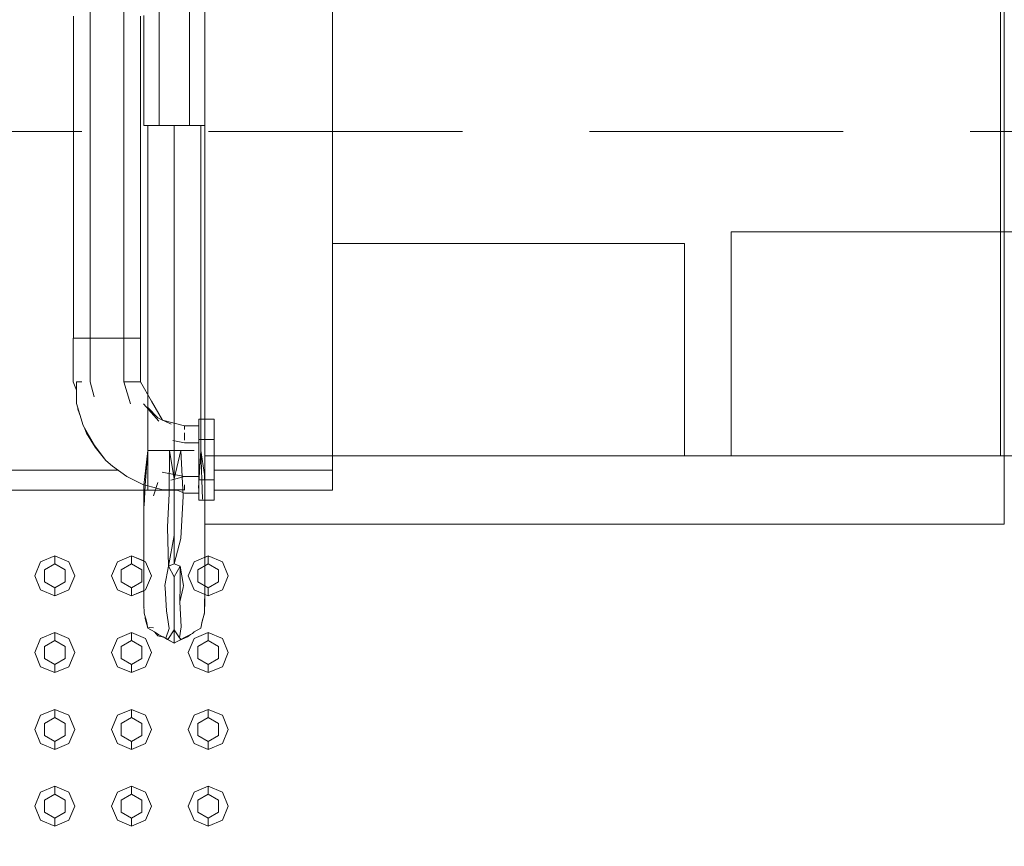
# Model space of a CAD drawing. Header units: millimetres. Extents: x 2 to 902, y -447 to 199.
# Tile 538 of 656: x 27.4 to 28.63, y 152.23 to 153.27. Entities that reach past the tile are written whole.
import ezdxf

# ---------------------------------------------------------------- set-up
doc = ezdxf.new("R2010")
doc.units = ezdxf.units.MM
doc.header["$MEASUREMENT"] = 0
doc.linetypes.add('HIDDEN2', pattern=[0.47625, 0.3175, -0.15875])
for name, color, linetype, lineweight in [('DI-Detalhes', 1, 'HIDDEN2', 9), ('IFC-Corrimão-Contorno', 36, 'Continuous', 5), ('IFC-Elemento construtivo genérico-Contorno', 253, 'Continuous', 5), ('IFC-Escada-Contorno', 32, 'Continuous', 5), ('IFC-Laje-Contorno', 134, 'Continuous', 5), ('IFC-Lance de escada-Contorno', 32, 'Continuous', 5), ('IFC-Parede padrão-Contorno', 44, 'Continuous', 5), ('IFC-Parede-Contorno', 42, 'Continuous', 5), ('IFC-Viga-Contorno', 66, 'Continuous', 5)]:
    doc.layers.add(name, color=color, linetype=linetype, lineweight=lineweight)

msp = doc.modelspace()

# ---------------------------------------------------------------- linework, layer by layer
at = {"layer": 'DI-Detalhes'}
msp.add_lwpolyline([(10.0123, 153.1285), (35.3454, 153.1285), (35.3454, 143.0542), (10.0123, 143.0542), (10.0123, 153.1285)], dxfattribs=at)
at = {"layer": 'IFC-Corrimão-Contorno', "color": 7, "lineweight": 5}
for p, q in [((27.5715, 153.1361), (27.5715, 153.2821)), ((27.6096, 153.1361), (27.6096, 153.2821)), ((27.5525, 153.1361), (27.5525, 153.2736)), ((27.5525, 153.1361), (27.5715, 153.1361)), ((27.5576, 152.7297), (27.5576, 153.1361)), ((27.5715, 153.1361), (27.6096, 153.1361)), ((27.5906, 152.7297), (27.5906, 153.1361)), ((27.6096, 153.1361), (27.6221, 153.1361)), ((27.6221, 153.1361), (27.6287, 153.1361)), ((27.6236, 152.7297), (27.6236, 153.1361)), ((27.5525, 152.6862), (27.5576, 152.7297)), ((27.5542, 152.6861), (27.5576, 152.7297)), ((27.5576, 152.6801), (27.5576, 152.7297)), ((27.5576, 152.7297), (27.5906, 152.7297)), ((27.5658, 152.7297), (27.5741, 152.7297)), ((27.5741, 152.7297), (27.5847, 152.7297)), ((27.5841, 152.6757), (27.5847, 152.7297)), ((27.5847, 152.7297), (27.5906, 152.6941)), ((27.5847, 152.7297), (27.5906, 152.7297)), ((27.5906, 152.6941), (27.5906, 152.7297)), ((27.5906, 152.6941), (27.5988, 152.7297)), ((27.5906, 152.7297), (27.6153, 152.7297)), ((27.5906, 152.7297), (27.5988, 152.7297)), ((27.5988, 152.7297), (27.6016, 152.6725)), ((27.5988, 152.7297), (27.6071, 152.7297)), ((27.621, 152.6825), (27.6236, 152.7297)), ((27.6236, 152.7297), (27.6257, 152.6686)), ((27.6236, 152.7297), (27.6283, 152.6997)), ((27.6283, 152.6997), (27.6286, 152.6862)), ((27.5647, 152.6729), (27.5701, 152.6895)), ((27.5906, 152.6588), (27.5906, 152.6941)), ((27.5525, 152.6862), (27.5529, 152.6604)), ((27.5525, 152.6424), (27.5525, 152.6862)), ((27.5529, 152.6604), (27.5542, 152.6861)), ((27.5819, 152.6335), (27.5841, 152.6757)), ((27.5989, 152.6194), (27.6016, 152.6725)), ((27.5906, 152.6234), (27.5906, 152.6588)), ((27.5906, 152.6585), (27.5906, 152.6588)), ((27.5906, 152.5879), (27.5906, 152.6585)), ((27.5525, 152.6424), (27.5526, 152.5998)), ((27.6286, 152.5998), (27.6287, 152.6424)), ((27.5525, 152.6298), (27.5525, 152.6331)), ((27.5525, 152.6298), (27.5525, 152.5987)), ((27.5819, 152.6335), (27.5832, 152.5848)), ((27.6286, 152.5967), (27.6287, 152.6298)), ((27.6287, 152.6335), (27.6287, 152.6298)), ((27.5832, 152.5848), (27.5906, 152.6234)), ((27.5906, 152.5879), (27.5989, 152.6194)), ((27.5525, 152.5719), (27.5526, 152.5998)), ((27.5525, 152.5987), (27.5525, 152.5852)), ((27.6286, 152.5998), (27.6286, 152.5736)), ((27.6286, 152.5851), (27.6286, 152.5967)), ((27.5789, 152.5607), (27.5832, 152.5848)), ((27.5832, 152.5848), (27.5906, 152.5879)), ((27.5832, 152.5848), (27.5906, 152.5715)), ((27.5906, 152.5879), (27.598, 152.5849)), ((27.5906, 152.5715), (27.598, 152.5849)), ((27.5978, 152.5605), (27.598, 152.5849)), ((27.598, 152.5849), (27.6022, 152.5607)), ((27.5525, 152.5516), (27.5525, 152.5719)), ((27.5906, 152.5551), (27.5906, 152.5715)), ((27.6286, 152.5736), (27.6287, 152.5516)), ((27.5525, 152.5516), (27.5527, 152.5368)), ((27.5789, 152.5607), (27.5791, 152.558)), ((27.5791, 152.558), (27.5809, 152.5291)), ((27.5906, 152.5384), (27.5906, 152.5551)), ((27.5976, 152.5404), (27.5978, 152.5605)), ((27.5976, 152.5404), (27.6017, 152.5582)), ((27.6017, 152.5582), (27.6022, 152.5607)), ((27.6285, 152.5368), (27.6287, 152.5516)), ((27.5525, 152.5475), (27.5525, 152.5509)), ((27.5525, 152.5475), (27.5525, 152.5333)), ((27.5976, 152.5404), (27.5993, 152.5092)), ((27.6285, 152.5267), (27.6287, 152.5419)), ((27.6286, 152.5496), (27.6287, 152.5419)), ((27.5525, 152.5333), (27.5528, 152.533)), ((27.5525, 152.5333), (27.5528, 152.5329)), ((27.5527, 152.5368), (27.5529, 152.5261)), ((27.5809, 152.5291), (27.584, 152.5069)), ((27.5906, 152.5218), (27.5906, 152.5384)), ((27.625, 152.514), (27.6285, 152.5267)), ((27.6283, 152.5261), (27.6285, 152.5368)), ((27.5529, 152.5261), (27.5557, 152.5163)), ((27.554, 152.5224), (27.5542, 152.5196)), ((27.5542, 152.5196), (27.5576, 152.5075)), ((27.5557, 152.5163), (27.5576, 152.5075)), ((27.5906, 152.5051), (27.5906, 152.5218)), ((27.6236, 152.5075), (27.6255, 152.5163)), ((27.6255, 152.5163), (27.6283, 152.5261)), ((27.5576, 152.5075), (27.5596, 152.5082)), ((27.5576, 152.5075), (27.5658, 152.5027)), ((27.5596, 152.5082), (27.5644, 152.5077)), ((27.5658, 152.5027), (27.5714, 152.4991)), ((27.5658, 152.5027), (27.5701, 152.4979)), ((27.5799, 152.4949), (27.584, 152.5069)), ((27.5824, 152.4933), (27.5906, 152.5051)), ((27.5906, 152.4884), (27.5906, 152.5051)), ((27.5906, 152.5051), (27.597, 152.4952)), ((27.597, 152.4952), (27.5993, 152.5092)), ((27.6132, 152.5005), (27.6153, 152.5027)), ((27.6153, 152.5027), (27.6236, 152.5075)), ((27.6236, 152.5075), (27.625, 152.514)), ((27.5701, 152.4979), (27.5769, 152.496)), ((27.5714, 152.4991), (27.5799, 152.4949)), ((27.5765, 152.4966), (27.5906, 152.4884)), ((27.5765, 152.4965), (27.5823, 152.4932)), ((27.5769, 152.496), (27.5846, 152.4919)), ((27.5799, 152.4949), (27.5824, 152.4932)), ((27.5823, 152.4932), (27.5824, 152.4933)), ((27.5823, 152.4932), (27.5906, 152.4884)), ((27.5906, 152.4884), (27.5988, 152.4932)), ((27.5906, 152.4884), (27.5988, 152.4932)), ((27.5906, 152.4884), (27.5989, 152.4932)), ((27.5965, 152.4918), (27.607, 152.4964)), ((27.597, 152.4952), (27.5991, 152.493)), ((27.5988, 152.4932), (27.604, 152.4959)), ((27.5988, 152.4932), (27.599, 152.4929)), ((27.604, 152.4959), (27.6132, 152.5005)), ((27.607, 152.4964), (27.6108, 152.4993))]:
    msp.add_line(p, q, dxfattribs=at)
at = {"layer": 'IFC-Elemento construtivo genérico-Contorno', "color": 7, "lineweight": 5}
for p, q in [((27.4161, 152.5728), (27.4234, 152.5904)), ((27.4161, 152.5728), (27.4234, 152.5904)), ((27.4234, 152.5904), (27.4411, 152.5978)), ((27.4234, 152.5904), (27.4411, 152.5978)), ((27.4411, 152.5878), (27.4411, 152.5978)), ((27.4411, 152.5978), (27.4588, 152.5904)), ((27.4411, 152.5878), (27.4411, 152.5978)), ((27.4411, 152.5978), (27.4588, 152.5904)), ((27.4588, 152.5904), (27.4661, 152.5728)), ((27.4588, 152.5904), (27.4661, 152.5728)), ((27.5121, 152.5728), (27.5194, 152.5904)), ((27.5121, 152.5728), (27.5194, 152.5904)), ((27.5194, 152.5904), (27.5371, 152.5978)), ((27.5194, 152.5904), (27.5371, 152.5978)), ((27.5371, 152.5878), (27.5371, 152.5978)), ((27.5371, 152.5978), (27.5548, 152.5904)), ((27.5371, 152.5878), (27.5371, 152.5978)), ((27.5371, 152.5978), (27.5525, 152.5914)), ((27.5548, 152.5904), (27.5621, 152.5728)), ((27.6081, 152.5728), (27.6154, 152.5904)), ((27.6154, 152.5904), (27.6331, 152.5978)), ((27.6286, 152.5959), (27.6331, 152.5978)), ((27.6331, 152.5878), (27.6331, 152.5978)), ((27.6331, 152.5978), (27.6508, 152.5904)), ((27.6331, 152.5878), (27.6331, 152.5978)), ((27.6331, 152.5978), (27.6508, 152.5904)), ((27.6508, 152.5904), (27.6581, 152.5728)), ((27.6508, 152.5904), (27.6581, 152.5728)), ((27.4281, 152.5803), (27.4411, 152.5878)), ((27.4281, 152.5803), (27.4411, 152.5878)), ((27.4281, 152.5653), (27.4281, 152.5803)), ((27.4281, 152.5653), (27.4281, 152.5803)), ((27.4411, 152.5878), (27.4541, 152.5803)), ((27.4411, 152.5878), (27.4541, 152.5803)), ((27.4541, 152.5653), (27.4541, 152.5803)), ((27.4541, 152.5653), (27.4541, 152.5803)), ((27.5241, 152.5803), (27.5371, 152.5878)), ((27.5241, 152.5803), (27.5371, 152.5878)), ((27.5241, 152.5653), (27.5241, 152.5803)), ((27.5241, 152.5653), (27.5241, 152.5803)), ((27.5371, 152.5878), (27.5501, 152.5803)), ((27.5371, 152.5878), (27.5501, 152.5803)), ((27.5501, 152.5653), (27.5501, 152.5803)), ((27.5501, 152.5653), (27.5501, 152.5803)), ((27.6201, 152.5803), (27.6331, 152.5878)), ((27.6201, 152.5653), (27.6201, 152.5803)), ((27.6286, 152.5852), (27.6331, 152.5878)), ((27.6331, 152.5878), (27.6461, 152.5803)), ((27.6331, 152.5878), (27.6461, 152.5803)), ((27.6461, 152.5653), (27.6461, 152.5803)), ((27.6461, 152.5653), (27.6461, 152.5803)), ((27.4161, 152.5728), (27.4234, 152.5551)), ((27.4161, 152.5728), (27.4234, 152.5551)), ((27.4281, 152.5653), (27.4411, 152.5578)), ((27.4281, 152.5653), (27.4411, 152.5578)), ((27.4411, 152.5578), (27.4541, 152.5653)), ((27.4411, 152.5578), (27.4541, 152.5653)), ((27.4588, 152.5551), (27.4661, 152.5728)), ((27.4588, 152.5551), (27.4661, 152.5728)), ((27.5121, 152.5728), (27.5194, 152.5551)), ((27.5121, 152.5728), (27.5194, 152.5551)), ((27.5241, 152.5653), (27.5371, 152.5578)), ((27.5241, 152.5653), (27.5371, 152.5578)), ((27.5371, 152.5578), (27.5501, 152.5653)), ((27.5371, 152.5578), (27.5501, 152.5653)), ((27.5548, 152.5551), (27.5621, 152.5728)), ((27.6081, 152.5728), (27.6154, 152.5551)), ((27.6201, 152.5653), (27.6331, 152.5578)), ((27.6331, 152.5578), (27.6461, 152.5653)), ((27.6331, 152.5578), (27.6461, 152.5653)), ((27.6508, 152.5551), (27.6581, 152.5728)), ((27.6508, 152.5551), (27.6581, 152.5728)), ((27.4234, 152.5551), (27.4411, 152.5478)), ((27.4234, 152.5551), (27.4411, 152.5478)), ((27.4411, 152.5478), (27.4411, 152.5578)), ((27.4411, 152.5478), (27.4411, 152.5578)), ((27.4411, 152.5478), (27.4588, 152.5551)), ((27.4411, 152.5478), (27.4588, 152.5551)), ((27.5194, 152.5551), (27.5371, 152.5478)), ((27.5194, 152.5551), (27.5371, 152.5478)), ((27.5371, 152.5478), (27.5371, 152.5578)), ((27.5371, 152.5478), (27.5371, 152.5578)), ((27.5371, 152.5478), (27.5548, 152.5551)), ((27.5371, 152.5478), (27.5525, 152.5541)), ((27.6154, 152.5551), (27.6331, 152.5478)), ((27.6287, 152.5603), (27.6331, 152.5578)), ((27.6331, 152.5478), (27.6331, 152.5578)), ((27.6331, 152.5478), (27.6331, 152.5578)), ((27.6331, 152.5478), (27.6508, 152.5551)), ((27.6331, 152.5478), (27.6508, 152.5551)), ((27.6286, 152.5496), (27.6331, 152.5478)), ((27.4161, 152.4768), (27.4234, 152.4944)), ((27.4161, 152.4768), (27.4234, 152.4944)), ((27.4234, 152.4944), (27.4411, 152.5018)), ((27.4234, 152.4944), (27.4411, 152.5018)), ((27.4281, 152.4843), (27.4411, 152.4918)), ((27.4281, 152.4843), (27.4411, 152.4918)), ((27.4411, 152.4918), (27.4411, 152.5018)), ((27.4411, 152.5018), (27.4588, 152.4944)), ((27.4411, 152.4918), (27.4411, 152.5018)), ((27.4411, 152.5018), (27.4588, 152.4944)), ((27.4411, 152.4918), (27.4541, 152.4843)), ((27.4411, 152.4918), (27.4541, 152.4843)), ((27.4588, 152.4944), (27.4661, 152.4768)), ((27.4588, 152.4944), (27.4661, 152.4768)), ((27.5121, 152.4768), (27.5194, 152.4944)), ((27.5121, 152.4768), (27.5194, 152.4944)), ((27.5194, 152.4944), (27.5371, 152.5018)), ((27.5194, 152.4944), (27.5371, 152.5018)), ((27.5241, 152.4843), (27.5371, 152.4918)), ((27.5241, 152.4843), (27.5371, 152.4918)), ((27.5371, 152.4918), (27.5371, 152.5018)), ((27.5371, 152.5018), (27.5548, 152.4944)), ((27.5371, 152.4918), (27.5371, 152.5018)), ((27.5371, 152.5018), (27.5548, 152.4944)), ((27.5371, 152.4918), (27.5501, 152.4843)), ((27.5371, 152.4918), (27.5501, 152.4843)), ((27.5548, 152.4944), (27.5621, 152.4768)), ((27.5548, 152.4944), (27.5621, 152.4768)), ((27.6081, 152.4768), (27.6154, 152.4944)), ((27.6081, 152.4768), (27.6154, 152.4944)), ((27.6154, 152.4944), (27.6331, 152.5018)), ((27.6154, 152.4944), (27.6331, 152.5018)), ((27.6201, 152.4843), (27.6331, 152.4918)), ((27.6201, 152.4843), (27.6331, 152.4918)), ((27.6331, 152.4918), (27.6331, 152.5018)), ((27.6331, 152.5018), (27.6508, 152.4944)), ((27.6331, 152.4918), (27.6331, 152.5018)), ((27.6331, 152.5018), (27.6508, 152.4944)), ((27.6331, 152.4918), (27.6461, 152.4843)), ((27.6331, 152.4918), (27.6461, 152.4843)), ((27.6508, 152.4944), (27.6581, 152.4768)), ((27.6508, 152.4944), (27.6581, 152.4768)), ((27.4281, 152.4693), (27.4281, 152.4843)), ((27.4281, 152.4693), (27.4281, 152.4843)), ((27.4541, 152.4693), (27.4541, 152.4843)), ((27.4541, 152.4693), (27.4541, 152.4843)), ((27.5241, 152.4693), (27.5241, 152.4843)), ((27.5241, 152.4693), (27.5241, 152.4843)), ((27.5501, 152.4693), (27.5501, 152.4843)), ((27.5501, 152.4693), (27.5501, 152.4843)), ((27.6201, 152.4693), (27.6201, 152.4843)), ((27.6201, 152.4693), (27.6201, 152.4843)), ((27.6461, 152.4693), (27.6461, 152.4843)), ((27.6461, 152.4693), (27.6461, 152.4843)), ((27.4161, 152.4768), (27.4234, 152.4591)), ((27.4161, 152.4768), (27.4234, 152.4591)), ((27.4281, 152.4693), (27.4411, 152.4618)), ((27.4281, 152.4693), (27.4411, 152.4618)), ((27.4411, 152.4618), (27.4541, 152.4693)), ((27.4411, 152.4618), (27.4541, 152.4693)), ((27.4588, 152.4591), (27.4661, 152.4768)), ((27.4588, 152.4591), (27.4661, 152.4768)), ((27.5121, 152.4768), (27.5194, 152.4591)), ((27.5121, 152.4768), (27.5194, 152.4591)), ((27.5241, 152.4693), (27.5371, 152.4618)), ((27.5241, 152.4693), (27.5371, 152.4618)), ((27.5371, 152.4618), (27.5501, 152.4693)), ((27.5371, 152.4618), (27.5501, 152.4693)), ((27.5548, 152.4591), (27.5621, 152.4768)), ((27.5548, 152.4591), (27.5621, 152.4768)), ((27.6081, 152.4768), (27.6154, 152.4591)), ((27.6081, 152.4768), (27.6154, 152.4591)), ((27.6201, 152.4693), (27.6331, 152.4618)), ((27.6201, 152.4693), (27.6331, 152.4618)), ((27.6331, 152.4618), (27.6461, 152.4693)), ((27.6331, 152.4618), (27.6461, 152.4693)), ((27.6508, 152.4591), (27.6581, 152.4768)), ((27.6508, 152.4591), (27.6581, 152.4768)), ((27.4234, 152.4591), (27.4411, 152.4518)), ((27.4234, 152.4591), (27.4411, 152.4518)), ((27.4411, 152.4518), (27.4411, 152.4618)), ((27.4411, 152.4518), (27.4411, 152.4618)), ((27.4411, 152.4518), (27.4588, 152.4591)), ((27.4411, 152.4518), (27.4588, 152.4591)), ((27.5194, 152.4591), (27.5371, 152.4518)), ((27.5194, 152.4591), (27.5371, 152.4518)), ((27.5371, 152.4518), (27.5371, 152.4618)), ((27.5371, 152.4518), (27.5371, 152.4618)), ((27.5371, 152.4518), (27.5548, 152.4591)), ((27.5371, 152.4518), (27.5548, 152.4591)), ((27.6154, 152.4591), (27.6331, 152.4518)), ((27.6154, 152.4591), (27.6331, 152.4518)), ((27.6331, 152.4518), (27.6331, 152.4618)), ((27.6331, 152.4518), (27.6331, 152.4618)), ((27.6331, 152.4518), (27.6508, 152.4591)), ((27.6331, 152.4518), (27.6508, 152.4591)), ((27.4234, 152.3984), (27.4411, 152.4058)), ((27.4234, 152.3984), (27.4411, 152.4058)), ((27.4411, 152.3958), (27.4411, 152.4058)), ((27.4411, 152.4058), (27.4588, 152.3984)), ((27.4411, 152.3958), (27.4411, 152.4058)), ((27.4411, 152.4058), (27.4588, 152.3984)), ((27.5194, 152.3984), (27.5371, 152.4058)), ((27.5194, 152.3984), (27.5371, 152.4058)), ((27.5371, 152.3958), (27.5371, 152.4058)), ((27.5371, 152.4058), (27.5548, 152.3984)), ((27.5371, 152.3958), (27.5371, 152.4058)), ((27.5371, 152.4058), (27.5548, 152.3984)), ((27.6154, 152.3984), (27.6331, 152.4058)), ((27.6154, 152.3984), (27.6331, 152.4058)), ((27.6331, 152.3958), (27.6331, 152.4058)), ((27.6331, 152.4058), (27.6508, 152.3984)), ((27.6331, 152.3958), (27.6331, 152.4058)), ((27.6331, 152.4058), (27.6508, 152.3984)), ((27.4161, 152.3808), (27.4234, 152.3984)), ((27.4161, 152.3808), (27.4234, 152.3984)), ((27.4281, 152.3883), (27.4411, 152.3958)), ((27.4281, 152.3883), (27.4411, 152.3958)), ((27.4411, 152.3958), (27.4541, 152.3883)), ((27.4411, 152.3958), (27.4541, 152.3883)), ((27.4588, 152.3984), (27.4661, 152.3808)), ((27.4588, 152.3984), (27.4661, 152.3808)), ((27.5121, 152.3808), (27.5194, 152.3984)), ((27.5121, 152.3808), (27.5194, 152.3984)), ((27.5241, 152.3883), (27.5371, 152.3958)), ((27.5241, 152.3883), (27.5371, 152.3958)), ((27.5371, 152.3958), (27.5501, 152.3883)), ((27.5371, 152.3958), (27.5501, 152.3883)), ((27.5548, 152.3984), (27.5621, 152.3808)), ((27.5548, 152.3984), (27.5621, 152.3808)), ((27.6081, 152.3808), (27.6154, 152.3984)), ((27.6081, 152.3808), (27.6154, 152.3984)), ((27.6201, 152.3883), (27.6331, 152.3958)), ((27.6201, 152.3883), (27.6331, 152.3958)), ((27.6331, 152.3958), (27.6461, 152.3883)), ((27.6331, 152.3958), (27.6461, 152.3883)), ((27.6508, 152.3984), (27.6581, 152.3808)), ((27.6508, 152.3984), (27.6581, 152.3808)), ((27.4161, 152.3808), (27.4234, 152.3631)), ((27.4161, 152.3808), (27.4234, 152.3631)), ((27.4281, 152.3733), (27.4281, 152.3883)), ((27.4281, 152.3733), (27.4281, 152.3883)), ((27.4541, 152.3733), (27.4541, 152.3883)), ((27.4541, 152.3733), (27.4541, 152.3883)), ((27.4588, 152.3631), (27.4661, 152.3808)), ((27.4588, 152.3631), (27.4661, 152.3808)), ((27.5121, 152.3808), (27.5194, 152.3631)), ((27.5121, 152.3808), (27.5194, 152.3631)), ((27.5241, 152.3733), (27.5241, 152.3883)), ((27.5241, 152.3733), (27.5241, 152.3883)), ((27.5501, 152.3733), (27.5501, 152.3883)), ((27.5501, 152.3733), (27.5501, 152.3883)), ((27.5548, 152.3631), (27.5621, 152.3808)), ((27.5548, 152.3631), (27.5621, 152.3808)), ((27.6081, 152.3808), (27.6154, 152.3631)), ((27.6081, 152.3808), (27.6154, 152.3631)), ((27.6201, 152.3733), (27.6201, 152.3883)), ((27.6201, 152.3733), (27.6201, 152.3883)), ((27.6461, 152.3733), (27.6461, 152.3883)), ((27.6461, 152.3733), (27.6461, 152.3883)), ((27.6508, 152.3631), (27.6581, 152.3808)), ((27.6508, 152.3631), (27.6581, 152.3808)), ((27.4281, 152.3733), (27.4411, 152.3658)), ((27.4281, 152.3733), (27.4411, 152.3658)), ((27.4411, 152.3658), (27.4541, 152.3733)), ((27.4411, 152.3658), (27.4541, 152.3733)), ((27.5241, 152.3733), (27.5371, 152.3658)), ((27.5241, 152.3733), (27.5371, 152.3658)), ((27.5371, 152.3658), (27.5501, 152.3733)), ((27.5371, 152.3658), (27.5501, 152.3733)), ((27.6201, 152.3733), (27.6331, 152.3658)), ((27.6201, 152.3733), (27.6331, 152.3658)), ((27.6331, 152.3658), (27.6461, 152.3733)), ((27.6331, 152.3658), (27.6461, 152.3733)), ((27.4234, 152.3631), (27.4411, 152.3558)), ((27.4234, 152.3631), (27.4411, 152.3558)), ((27.4411, 152.3558), (27.4411, 152.3658)), ((27.4411, 152.3558), (27.4411, 152.3658)), ((27.4411, 152.3558), (27.4588, 152.3631)), ((27.4411, 152.3558), (27.4588, 152.3631)), ((27.5194, 152.3631), (27.5371, 152.3558)), ((27.5194, 152.3631), (27.5371, 152.3558)), ((27.5371, 152.3558), (27.5371, 152.3658)), ((27.5371, 152.3558), (27.5371, 152.3658)), ((27.5371, 152.3558), (27.5548, 152.3631)), ((27.5371, 152.3558), (27.5548, 152.3631)), ((27.6154, 152.3631), (27.6331, 152.3558)), ((27.6154, 152.3631), (27.6331, 152.3558)), ((27.6331, 152.3558), (27.6331, 152.3658)), ((27.6331, 152.3558), (27.6331, 152.3658)), ((27.6331, 152.3558), (27.6508, 152.3631)), ((27.6331, 152.3558), (27.6508, 152.3631)), ((27.4234, 152.3024), (27.4411, 152.3098)), ((27.4234, 152.3024), (27.4411, 152.3098)), ((27.4411, 152.2998), (27.4411, 152.3098)), ((27.4411, 152.3098), (27.4588, 152.3024)), ((27.4411, 152.2998), (27.4411, 152.3098)), ((27.4411, 152.3098), (27.4588, 152.3024)), ((27.5194, 152.3024), (27.5371, 152.3098)), ((27.5194, 152.3024), (27.5371, 152.3098)), ((27.5371, 152.2998), (27.5371, 152.3098)), ((27.5371, 152.3098), (27.5548, 152.3024)), ((27.5371, 152.2998), (27.5371, 152.3098)), ((27.5371, 152.3098), (27.5548, 152.3024)), ((27.6154, 152.3024), (27.6331, 152.3098)), ((27.6154, 152.3024), (27.6331, 152.3098)), ((27.6331, 152.2998), (27.6331, 152.3098)), ((27.6331, 152.3098), (27.6508, 152.3024)), ((27.6331, 152.2998), (27.6331, 152.3098)), ((27.6331, 152.3098), (27.6508, 152.3024)), ((27.4161, 152.2848), (27.4234, 152.3024)), ((27.4161, 152.2848), (27.4234, 152.3024)), ((27.4281, 152.2923), (27.4411, 152.2998)), ((27.4281, 152.2923), (27.4411, 152.2998)), ((27.4411, 152.2998), (27.4541, 152.2923)), ((27.4411, 152.2998), (27.4541, 152.2923)), ((27.4588, 152.3024), (27.4661, 152.2848)), ((27.4588, 152.3024), (27.4661, 152.2848)), ((27.5121, 152.2848), (27.5194, 152.3024)), ((27.5121, 152.2848), (27.5194, 152.3024)), ((27.5241, 152.2923), (27.5371, 152.2998)), ((27.5241, 152.2923), (27.5371, 152.2998)), ((27.5371, 152.2998), (27.5501, 152.2923)), ((27.5371, 152.2998), (27.5501, 152.2923)), ((27.5548, 152.3024), (27.5621, 152.2848)), ((27.5548, 152.3024), (27.5621, 152.2848)), ((27.6081, 152.2848), (27.6154, 152.3024)), ((27.6081, 152.2848), (27.6154, 152.3024)), ((27.6201, 152.2923), (27.6331, 152.2998)), ((27.6201, 152.2923), (27.6331, 152.2998)), ((27.6331, 152.2998), (27.6461, 152.2923)), ((27.6331, 152.2998), (27.6461, 152.2923)), ((27.6508, 152.3024), (27.6581, 152.2848)), ((27.6508, 152.3024), (27.6581, 152.2848)), ((27.4161, 152.2848), (27.4234, 152.2671)), ((27.4161, 152.2848), (27.4234, 152.2671)), ((27.4281, 152.2773), (27.4281, 152.2923)), ((27.4281, 152.2773), (27.4281, 152.2923)), ((27.4541, 152.2773), (27.4541, 152.2923)), ((27.4541, 152.2773), (27.4541, 152.2923)), ((27.4588, 152.2671), (27.4661, 152.2848)), ((27.4588, 152.2671), (27.4661, 152.2848)), ((27.5121, 152.2848), (27.5194, 152.2671)), ((27.5121, 152.2848), (27.5194, 152.2671)), ((27.5241, 152.2773), (27.5241, 152.2923)), ((27.5241, 152.2773), (27.5241, 152.2923)), ((27.5501, 152.2773), (27.5501, 152.2923)), ((27.5501, 152.2773), (27.5501, 152.2923)), ((27.5548, 152.2671), (27.5621, 152.2848)), ((27.5548, 152.2671), (27.5621, 152.2848)), ((27.6081, 152.2848), (27.6154, 152.2671)), ((27.6081, 152.2848), (27.6154, 152.2671)), ((27.6201, 152.2773), (27.6201, 152.2923)), ((27.6201, 152.2773), (27.6201, 152.2923)), ((27.6461, 152.2773), (27.6461, 152.2923)), ((27.6461, 152.2773), (27.6461, 152.2923)), ((27.6508, 152.2671), (27.6581, 152.2848)), ((27.6508, 152.2671), (27.6581, 152.2848)), ((27.4281, 152.2773), (27.4411, 152.2698)), ((27.4281, 152.2773), (27.4411, 152.2698)), ((27.4411, 152.2698), (27.4541, 152.2773)), ((27.4411, 152.2698), (27.4541, 152.2773)), ((27.4411, 152.2598), (27.4411, 152.2698)), ((27.4411, 152.2598), (27.4411, 152.2698)), ((27.5241, 152.2773), (27.5371, 152.2698)), ((27.5241, 152.2773), (27.5371, 152.2698)), ((27.5371, 152.2698), (27.5501, 152.2773)), ((27.5371, 152.2698), (27.5501, 152.2773)), ((27.5371, 152.2598), (27.5371, 152.2698)), ((27.5371, 152.2598), (27.5371, 152.2698)), ((27.6201, 152.2773), (27.6331, 152.2698)), ((27.6201, 152.2773), (27.6331, 152.2698)), ((27.6331, 152.2698), (27.6461, 152.2773)), ((27.6331, 152.2698), (27.6461, 152.2773)), ((27.6331, 152.2598), (27.6331, 152.2698)), ((27.6331, 152.2598), (27.6331, 152.2698)), ((27.4234, 152.2671), (27.4411, 152.2598)), ((27.4234, 152.2671), (27.4411, 152.2598)), ((27.4411, 152.2598), (27.4588, 152.2671)), ((27.4411, 152.2598), (27.4588, 152.2671)), ((27.5194, 152.2671), (27.5371, 152.2598)), ((27.5194, 152.2671), (27.5371, 152.2598)), ((27.5371, 152.2598), (27.5548, 152.2671)), ((27.5371, 152.2598), (27.5548, 152.2671)), ((27.6154, 152.2671), (27.6331, 152.2598)), ((27.6154, 152.2671), (27.6331, 152.2598)), ((27.6331, 152.2598), (27.6508, 152.2671)), ((27.6331, 152.2598), (27.6508, 152.2671))]:
    msp.add_line(p, q, dxfattribs=at)
at = {"layer": 'IFC-Escada-Contorno', "color": 7, "lineweight": 5}
for p, q in [((27.7886, 152.7051), (27.7886, 153.3084)), ((27.4853, 152.8702), (27.4854, 153.282)), ((27.5273, 152.8702), (27.5274, 153.282)), ((27.4644, 152.8702), (27.4644, 153.2726)), ((27.5484, 152.8702), (27.5484, 153.2726)), ((27.4643, 152.8702), (27.4853, 152.8702)), ((27.4643, 152.8152), (27.4643, 152.8702)), ((27.4695, 152.8702), (27.4748, 152.8702)), ((27.4696, 152.8702), (27.4748, 152.8702)), ((27.4748, 152.8702), (27.4853, 152.8702)), ((27.48, 152.8702), (27.4853, 152.8702)), ((27.4853, 152.8152), (27.4853, 152.8702)), ((27.4853, 152.8702), (27.5273, 152.8702)), ((27.5273, 152.8702), (27.5378, 152.8702)), ((27.5273, 152.8152), (27.5273, 152.8702)), ((27.5273, 152.8702), (27.5325, 152.8702)), ((27.5273, 152.8702), (27.5483, 152.8702)), ((27.5325, 152.8702), (27.5375, 152.8702)), ((27.5375, 152.8702), (27.543, 152.8702)), ((27.543, 152.8702), (27.5484, 152.8702)), ((27.5483, 152.8702), (27.5484, 152.8702)), ((27.5483, 152.8152), (27.5483, 152.8702)), ((27.4643, 152.8152), (27.4684, 152.8051)), ((27.4683, 152.7882), (27.4685, 152.8152)), ((27.4685, 152.8152), (27.4748, 152.8152)), ((27.4693, 152.8152), (27.4748, 152.8152)), ((27.4693, 152.8152), (27.4744, 152.8152)), ((27.4744, 152.8152), (27.4748, 152.8152)), ((27.4853, 152.8152), (27.4902, 152.7968)), ((27.5273, 152.8152), (27.5357, 152.7881)), ((27.5273, 152.8152), (27.5335, 152.8152)), ((27.5273, 152.8152), (27.5327, 152.8152)), ((27.5335, 152.8152), (27.5398, 152.8152)), ((27.5335, 152.8152), (27.5381, 152.8152)), ((27.5398, 152.8152), (27.544, 152.8152)), ((27.5398, 152.8152), (27.5483, 152.8152)), ((27.5398, 152.8152), (27.5432, 152.8152)), ((27.5432, 152.8152), (27.544, 152.8152)), ((27.5483, 152.8152), (27.562, 152.7913)), ((27.4683, 152.7882), (27.4767, 152.761)), ((27.5521, 152.7881), (27.5713, 152.7664)), ((27.562, 152.7913), (27.5757, 152.7675)), ((27.47, 152.7829), (27.47, 152.7814)), ((27.47, 152.7814), (27.4733, 152.7719)), ((27.5574, 152.7833), (27.5699, 152.7704)), ((27.4767, 152.761), (27.4911, 152.7355)), ((27.5699, 152.7704), (27.5865, 152.7623)), ((27.5758, 152.7675), (27.6033, 152.7602)), ((27.6212, 152.7626), (27.6212, 152.7689)), ((27.6212, 152.7689), (27.6403, 152.7689)), ((27.6212, 152.7562), (27.6212, 152.7626)), ((27.6403, 152.7626), (27.6403, 152.7689)), ((27.6403, 152.7641), (27.6403, 152.7689)), ((27.6403, 152.7562), (27.6403, 152.7641)), ((27.478, 152.7587), (27.4806, 152.7514)), ((27.4806, 152.7514), (27.4917, 152.7336)), ((27.6033, 152.7559), (27.6033, 152.7602)), ((27.6033, 152.7602), (27.6212, 152.7602)), ((27.6033, 152.7559), (27.6033, 152.7564)), ((27.6033, 152.7454), (27.6033, 152.7517)), ((27.6033, 152.7454), (27.6033, 152.7497)), ((27.6212, 152.7435), (27.6212, 152.7562)), ((27.6212, 152.7499), (27.6212, 152.7562)), ((27.6212, 152.7435), (27.6212, 152.7499)), ((27.6403, 152.7391), (27.6403, 152.7602)), ((27.6403, 152.7499), (27.6403, 152.7562)), ((27.6403, 152.7444), (27.6403, 152.7549)), ((27.6403, 152.7435), (27.6403, 152.7499)), ((27.5889, 152.7421), (27.6033, 152.7391)), ((27.6033, 152.7423), (27.6033, 152.7454)), ((27.6033, 152.7423), (27.6033, 152.7444)), ((27.6033, 152.7391), (27.6212, 152.7391)), ((27.6212, 152.7435), (27.6403, 152.7435)), ((27.6212, 152.7308), (27.6212, 152.7435)), ((27.6403, 152.7391), (27.6403, 152.7444)), ((27.6403, 152.7308), (27.6403, 152.7435)), ((27.6403, 152.7077), (27.6403, 152.7391)), ((27.4911, 152.7355), (27.505, 152.7169)), ((27.4917, 152.7336), (27.505, 152.7169)), ((27.6212, 152.7181), (27.6212, 152.7308)), ((27.6403, 152.7181), (27.6403, 152.7308)), ((27.505, 152.7169), (27.5134, 152.71)), ((27.6212, 152.7054), (27.6212, 152.7181)), ((27.6403, 152.7054), (27.6403, 152.7181)), ((23.6704, 152.7051), (27.5202, 152.7051)), ((27.5134, 152.71), (27.5313, 152.6971)), ((27.5756, 152.7023), (27.6033, 152.6972)), ((27.6212, 152.6927), (27.6212, 152.7054)), ((27.6403, 152.6972), (27.6403, 152.7077)), ((27.6403, 152.6927), (27.6403, 152.7054)), ((27.6403, 152.7051), (27.7886, 152.7051)), ((27.7886, 152.6801), (27.7886, 152.7051)), ((27.5313, 152.6971), (27.5512, 152.687)), ((27.5512, 152.687), (27.5763, 152.6802)), ((27.5862, 152.6926), (27.6033, 152.6972)), ((27.6033, 152.6972), (27.6212, 152.6972)), ((27.6033, 152.6801), (27.6033, 152.6866)), ((27.6033, 152.6814), (27.6033, 152.6866)), ((27.6212, 152.6927), (27.6403, 152.6927)), ((27.6212, 152.6849), (27.6212, 152.6927)), ((27.6403, 152.6837), (27.6403, 152.6972)), ((27.6403, 152.6799), (27.6403, 152.6972)), ((27.6403, 152.6761), (27.6403, 152.6972)), ((27.6403, 152.6864), (27.6403, 152.6927)), ((23.6704, 152.6801), (27.5937, 152.6801)), ((27.5763, 152.6802), (27.6033, 152.6804)), ((27.5931, 152.6803), (27.6033, 152.6761)), ((27.6033, 152.6761), (27.6212, 152.6761)), ((27.6212, 152.6771), (27.6212, 152.6849)), ((27.6212, 152.6722), (27.6212, 152.6771)), ((27.6403, 152.68), (27.6403, 152.6864)), ((27.6403, 152.6722), (27.6403, 152.6801)), ((27.6403, 152.6801), (27.7886, 152.6801)), ((27.6403, 152.6737), (27.6403, 152.68)), ((27.6212, 152.6673), (27.6212, 152.6722)), ((27.6212, 152.6673), (27.6403, 152.6673)), ((27.6403, 152.6673), (27.6403, 152.6737))]:
    msp.add_line(p, q, dxfattribs=at)
at = {"layer": 'IFC-Laje-Contorno', "color": 7, "lineweight": 5}
for p, q in [((27.7886, 152.9884), (28.2287, 152.9884)), ((28.2287, 152.723), (28.2287, 152.9884)), ((28.2287, 152.723), (28.2871, 152.723))]:
    msp.add_line(p, q, dxfattribs=at)
at = {"layer": 'IFC-Lance de escada-Contorno', "color": 7, "lineweight": 5}
msp.add_line((23.6704, 152.6801), (27.5525, 152.6801), dxfattribs=at)
at = {"layer": 'IFC-Parede padrão-Contorno', "color": 7, "lineweight": 5}
for p, q in [((28.6238, 153.2639), (28.6238, 153.3404)), ((28.6238, 152.723), (28.6238, 153.2639)), ((28.6238, 152.723), (42.9461, 152.723))]:
    msp.add_line(p, q, dxfattribs=at)
at = {"layer": 'IFC-Parede-Contorno', "color": 7, "lineweight": 5}
for p, q in [((27.6287, 152.723), (27.6287, 153.6702)), ((28.6287, 152.723), (28.6287, 153.6702)), ((27.6287, 152.723), (28.5058, 152.723)), ((27.6287, 152.712), (27.6287, 152.723)), ((27.6287, 152.6373), (27.6287, 152.712)), ((27.7516, 152.723), (28.6287, 152.723)), ((28.6287, 152.712), (28.6287, 152.723)), ((28.6287, 152.6373), (28.6287, 152.712)), ((27.6287, 152.6373), (27.7576, 152.6373)), ((27.7576, 152.6373), (28.6287, 152.6373))]:
    msp.add_line(p, q, dxfattribs=at)
at = {"layer": 'IFC-Viga-Contorno', "color": 7, "lineweight": 5}
for p, q in [((28.2871, 152.723), (28.2871, 153.003)), ((28.2871, 153.003), (28.6671, 153.003)), ((28.2871, 152.723), (28.6671, 152.723))]:
    msp.add_line(p, q, dxfattribs=at)

doc.saveas('drawing.dxf')
